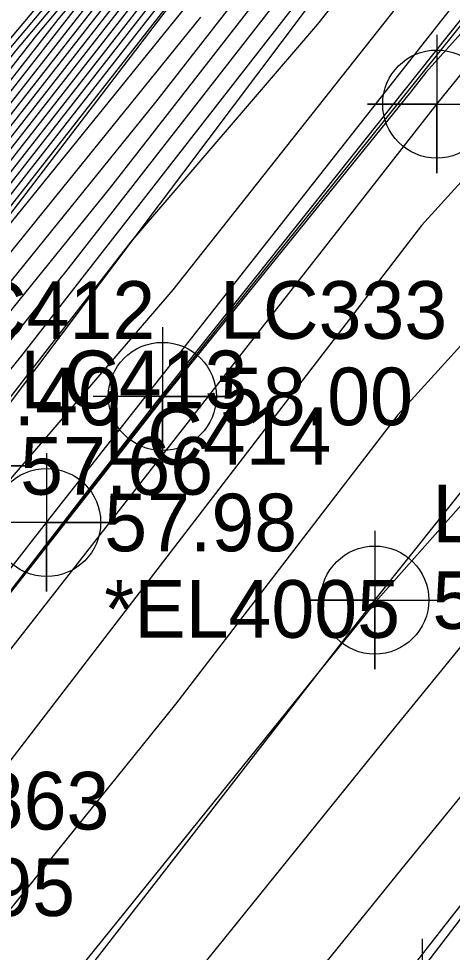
# Model space of a CAD drawing. Extents: x 2188792 to 2191981, y 386090 to 389710.
# Drawn here: x 2190759.49 to 2190778.29, y 388478.97 to 388519.45 of the extents above; entities that cross this region are included whole.
import ezdxf

# ---------------------------------------------------------------- set-up
doc = ezdxf.new("R2010")
doc.units = 0
for name, color, linetype in [('DTM Contours Major', 7, 'Continuous'), ('DTM Contours Minor', 7, 'Continuous'), ('Exist DTM Breakline', 7, 'Continuous'), ('Exist DTM Breakline Cogo Comment', 7, 'Continuous'), ('Exist DTM Breakline Cogo Elevation', 7, 'Continuous'), ('Exist DTM Breakline Cogo Number', 7, 'Continuous'), ('Exist DTM Breakline Cogo Point CELL', 7, 'Continuous'), ('Exist Roads EOP', 7, 'Continuous'), ('Exist Roads EOP Cogo Elevation', 7, 'Continuous'), ('Exist Roads EOP Cogo Number', 7, 'Continuous'), ('Exist Roads EOP Cogo Point CELL', 7, 'Continuous'), ('Exist Roads EOT', 7, 'Continuous'), ('Exist Roads EOT Cogo Elevation', 7, 'Continuous'), ('Exist Roads EOT Cogo Number', 7, 'Continuous'), ('Exist Roads EOT Cogo Point CELL', 7, 'Continuous')]:
    doc.layers.add(name, color=color, linetype=linetype)

msp = doc.modelspace()

# ---------------------------------------------------------------- linework, layer by layer
at = {"layer": 'DTM Contours Major'}
for points in [[(2190725.763, 388417.459), (2190731.117, 388424.275), (2190740.524, 388437.042), (2190744.936, 388442.672), (2190757.254, 388459.354), (2190763.179, 388466.689), (2190772.568, 388478.203), (2190776.123, 388482.602), (2190790.481, 388500.204), (2190794.787, 388505.065), (2190803.409, 388515.374), (2190805.395, 388517.625), (2190821.914, 388537.405)], [(2190793.925, 388535.829), (2190777.139, 388517.121), (2190776.474, 388516.26), (2190765.865, 388503.161), (2190765.06, 388502.111), (2190756.085, 388490.703), (2190765.243, 388502.551), (2190766.779, 388504.489), (2190777.45, 388517.882), (2190791.316, 388535.285)], [(2190769.099, 388528.821), (2190761.187, 388519.417), (2190750.297, 388505.494), (2190745.729, 388500.201), (2190739.279, 388491.884), (2190731.809, 388483.185), (2190720.434, 388468.522), (2190717.364, 388463.831), (2190712.644, 388457.238), (2190706.155, 388447.301), (2190695.547, 388432.587), (2190686.376, 388420.26)], [(2190770.377, 388526.214), (2190752.594, 388503.478), (2190751.825, 388502.587), (2190741.615, 388489.424), (2190740.34, 388487.939), (2190723.15, 388465.78), (2190722.614, 388464.961), (2190715.376, 388454.851), (2190714.672, 388453.774), (2190704.871, 388440.18), (2190698.162, 388430.319), (2190696.685, 388428.311), (2190684.103, 388411.323)], [(2190773.604, 388525.152), (2190763.473, 388512.153), (2190754.959, 388501.639), (2190749.621, 388494.778), (2190743.95, 388487.481), (2190734.82, 388475.745), (2190725.536, 388463.798), (2190722.081, 388458.837), (2190718.275, 388453.204), (2190708.956, 388439.824), (2190701.291, 388428.556), (2190690.697, 388414.157)], [(2190765.782, 388522.815), (2190751.446, 388504.486), (2190748.777, 388501.394), (2190740.447, 388490.654), (2190736.075, 388485.562), (2190721.792, 388467.151), (2190719.989, 388464.396), (2190714.01, 388456.045), (2190710.413, 388450.537), (2190696.694, 388431.508), (2190684.833, 388415.566)]]:
    msp.add_lwpolyline(points, dxfattribs=at)
at = {"layer": 'DTM Contours Minor'}
for points in [[(2190795.379, 388530.476), (2190782.251, 388516.307), (2190776.96, 388510.484), (2190770.903, 388502.606), (2190757.465, 388485.127), (2190753.944, 388480.765), (2190743.204, 388467.455), (2190739.071, 388462.335), (2190723.288, 388442.774), (2190721.001, 388439.846), (2190707.596, 388424.557), (2190706.71, 388423.706)], [(2190768.3, 388529.523), (2190757.511, 388516.697), (2190749.378, 388506.3), (2190743.291, 388499.246), (2190738.344, 388492.869), (2190728.397, 388481.283), (2190719.348, 388469.619), (2190715.264, 388463.379), (2190711.551, 388458.193), (2190702.748, 388444.712), (2190694.629, 388433.451), (2190687.61, 388424.015), (2190679.79, 388413.549)], [(2190768.699, 388529.172), (2190759.349, 388518.057), (2190749.838, 388505.897), (2190744.51, 388499.723), (2190738.811, 388492.377), (2190730.103, 388482.234), (2190719.891, 388469.07), (2190716.314, 388463.605), (2190712.097, 388457.715), (2190704.452, 388446.007), (2190695.088, 388433.019), (2190686.993, 388422.138)], [(2190768.5, 388529.348), (2190758.43, 388517.377), (2190749.608, 388506.099), (2190743.9, 388499.485), (2190738.578, 388492.623), (2190729.25, 388481.758), (2190719.619, 388469.344), (2190715.789, 388463.492), (2190711.824, 388457.954), (2190703.6, 388445.359), (2190694.858, 388433.235), (2190687.301, 388423.077)], [(2190768.899, 388528.997), (2190760.268, 388518.737), (2190750.068, 388505.695), (2190745.119, 388499.962), (2190739.045, 388492.131), (2190730.956, 388482.709), (2190720.163, 388468.796), (2190716.839, 388463.718), (2190712.37, 388457.477), (2190705.303, 388446.654), (2190695.317, 388432.803), (2190686.684, 388421.199)], [(2190710.13, 388412.961), (2190725.799, 388432.917), (2190728.133, 388435.579), (2190741.714, 388452.967), (2190743.32, 388454.957), (2190761.453, 388477.42), (2190761.871, 388477.937), (2190772.404, 388490.986), (2190774.942, 388494.126), (2190775.084, 388494.3), (2190793.854, 388515.49), (2190795.349, 388517.278), (2190804.993, 388528.211)], [(2190771.227, 388526.806), (2190752.824, 388503.276), (2190752.435, 388502.825), (2190741.849, 388489.178), (2190741.193, 388488.414), (2190723.422, 388465.506), (2190723.139, 388465.074), (2190715.649, 388454.613), (2190715.523, 388454.421), (2190713.779, 388452.001), (2190698.788, 388429.966), (2190695.487, 388425.48), (2190684.666, 388410.87)], [(2190769.458, 388525.535), (2190752.364, 388503.679), (2190751.216, 388502.348), (2190741.382, 388489.67), (2190739.487, 388487.463), (2190722.879, 388466.055), (2190722.089, 388464.848), (2190715.102, 388455.09), (2190713.82, 388453.126), (2190697.611, 388430.645), (2190683.599, 388411.81)], [(2190773.027, 388525.587), (2190765.426, 388515.834), (2190754.32, 388502.12), (2190750.776, 388497.564), (2190743.32, 388487.969), (2190737.294, 388480.223), (2190724.908, 388464.284), (2190722.651, 388461.044), (2190717.596, 388453.563), (2190710.741, 388443.719), (2190700.665, 388428.909), (2190691.895, 388416.988)], [(2190768.539, 388524.855), (2190752.135, 388503.881), (2190750.606, 388502.11), (2190741.148, 388489.916), (2190738.634, 388486.988), (2190722.607, 388466.329), (2190721.564, 388464.735), (2190714.829, 388455.329), (2190712.968, 388452.479), (2190697.382, 388430.861), (2190683.908, 388412.749)], [(2190774.181, 388524.718), (2190761.519, 388508.472), (2190755.597, 388501.158), (2190748.466, 388491.992), (2190744.581, 388486.993), (2190732.346, 388471.267), (2190726.164, 388463.311), (2190721.51, 388456.631), (2190718.953, 388452.846), (2190707.172, 388435.929), (2190701.917, 388428.204), (2190689.5, 388411.326)], [(2190774.758, 388524.284), (2190759.566, 388504.79), (2190756.236, 388500.678), (2190747.31, 388489.206), (2190745.211, 388486.504), (2190729.872, 388466.789), (2190726.792, 388462.825), (2190720.94, 388454.424), (2190719.632, 388452.487), (2190705.388, 388432.034), (2190702.542, 388427.851), (2190688.302, 388408.495)], [(2190767.62, 388524.175), (2190751.905, 388504.083), (2190749.996, 388501.871), (2190740.914, 388490.162), (2190737.781, 388486.512), (2190722.335, 388466.603), (2190721.039, 388464.622), (2190714.556, 388455.567), (2190712.117, 388451.832), (2190697.153, 388431.077), (2190684.216, 388413.688)], [(2190766.701, 388523.495), (2190751.675, 388504.284), (2190749.387, 388501.632), (2190740.681, 388490.408), (2190736.928, 388486.037), (2190722.064, 388466.877), (2190720.514, 388464.509), (2190714.283, 388455.806), (2190711.265, 388451.185), (2190696.923, 388431.293), (2190684.525, 388414.627)], [(2190690.327, 388406.439), (2190700.637, 388424.059), (2190703.168, 388427.499), (2190703.603, 388428.138), (2190720.31, 388452.129), (2190720.37, 388452.217), (2190726.515, 388461.039), (2190727.429, 388462.33), (2190727.499, 388462.42), (2190728.127, 388463.246), (2190745.842, 388486.016), (2190746.155, 388486.419), (2190756.874, 388500.197), (2190757.613, 388501.109), (2190764.359, 388509.766), (2190772.467, 388519.209), (2190775.862, 388523.505)], [(2190769.332, 388523.197), (2190753.485, 388503.626), (2190753.053, 388503.075), (2190753.044, 388503.064), (2190742.083, 388488.932), (2190742.046, 388488.889), (2190723.693, 388465.232), (2190723.664, 388465.187), (2190722.687, 388463.823), (2190716.239, 388454.28), (2190714.31, 388451.509), (2190699.413, 388429.614), (2190694.29, 388422.65)], [(2190716.347, 388413.2), (2190730.037, 388430.625), (2190733.807, 388435.743), (2190744.296, 388449.128), (2190749.668, 388456.403), (2190762.664, 388472.49), (2190767.161, 388478.005), (2190775.532, 388488.364), (2190782.782, 388497.252), (2190794.32, 388510.278), (2190799.379, 388516.326), (2190805.194, 388522.918)], [(2190733.594, 388421.426), (2190740.97, 388431.229), (2190748.863, 388441.674), (2190760.465, 388457.103), (2190764.201, 388461.995), (2190772.297, 388472.106), (2190779.216, 388481.138), (2190789.966, 388494.678), (2190795.304, 388501.147), (2190799.212, 388505.908), (2190813.109, 388522.728)], [(2190703.363, 388422.111), (2190705.566, 388425.861), (2190707.639, 388428.766), (2190722.479, 388450.627), (2190726.197, 388456.103), (2190729.353, 388460.558), (2190739.397, 388473.629), (2190747.591, 388484.415), (2190753.1, 388491.589), (2190758.693, 388498.957), (2190766.196, 388507.696), (2190777.695, 388522.249)], [(2190794.29, 388522.378), (2190789.469, 388517.174), (2190775.935, 388502.28), (2190772.937, 388498.381), (2190766.286, 388489.73), (2190757.907, 388479.351), (2190752.329, 388472.438), (2190741.195, 388458.646), (2190732.501, 388447.87), (2190724.567, 388437.713), (2190715.181, 388427.008), (2190707.654, 388417.421)], [(2190764.863, 388522.136), (2190751.216, 388504.687), (2190748.167, 388501.155), (2190740.213, 388490.9), (2190735.222, 388485.086), (2190721.521, 388467.425), (2190719.464, 388464.283), (2190713.736, 388456.283), (2190709.562, 388449.89), (2190696.464, 388431.724), (2190685.142, 388416.505)], [(2190763.944, 388521.456), (2190750.986, 388504.889), (2190747.558, 388500.916), (2190739.98, 388491.146), (2190734.368, 388484.611), (2190721.249, 388467.699), (2190718.939, 388464.17), (2190713.463, 388456.522), (2190708.71, 388449.243), (2190696.235, 388431.94), (2190685.45, 388417.443)], [(2190763.025, 388520.776), (2190750.757, 388505.091), (2190746.948, 388500.678), (2190739.746, 388491.392), (2190733.515, 388484.135), (2190720.977, 388467.974), (2190718.414, 388464.057), (2190713.19, 388456.761), (2190707.858, 388448.596), (2190696.005, 388432.156), (2190685.759, 388418.382)], [(2190762.106, 388520.096), (2190750.527, 388505.292), (2190746.339, 388500.439), (2190739.512, 388491.638), (2190732.662, 388483.66), (2190720.706, 388468.248), (2190717.889, 388463.944), (2190712.917, 388456.999), (2190707.007, 388447.948), (2190695.776, 388432.372), (2190686.067, 388419.321)], [(2190767.379, 388519.516), (2190753.682, 388502.601), (2190751.931, 388500.35), (2190742.69, 388488.457), (2190739.767, 388484.701), (2190724.28, 388464.77), (2190723.221, 388463.251), (2190716.918, 388453.922), (2190712.525, 388447.614), (2190700.039, 388429.261), (2190693.092, 388419.819)]]:
    msp.add_lwpolyline(points, dxfattribs=at)
at = {"layer": 'Exist DTM Breakline'}
for points in [[(2190573.365, 388260.981), (2190597.901, 388295.54), (2190631.673, 388341.911), (2190665.633, 388387.704), (2190697.655, 388430.604), (2190723.725, 388465.2), (2190753.059, 388503.07), (2190785.767, 388545.802), (2190819.064, 388584.997), (2190852.901, 388626.1), (2190890.215, 388665.473), (2190930.375, 388707.631)], [(2190577.542, 388257.996), (2190603.612, 388290.612), (2190636.664, 388338.271), (2190669.633, 388384.463), (2190703.281, 388427.435), (2190727.416, 388462.342), (2190757.056, 388500.06), (2190789.024, 388542.543), (2190823.823, 388581.148), (2190857.673, 388621.065), (2190895.218, 388660.937), (2190934.113, 388704.472)], [(2190581.907, 388254.915), (2190606.074, 388288.679), (2190639.657, 388335.907), (2190673.648, 388381.454), (2190705.924, 388425.615), (2190730.79, 388459.235), (2190760.7, 388497.606), (2190793.213, 388538.942), (2190826.757, 388578.342), (2190860.823, 388618.157), (2190897.463, 388658.369), (2190937.269, 388700.539)]]:
    msp.add_lwpolyline(points, dxfattribs=at)
at = {"layer": 'Exist DTM Breakline Cogo Point CELL'}
for points in [[(2190757.056, 388503.06), (2190757.056, 388497.06), (2190757.056, 388500.06), (2190760.056, 388500.06), (2190754.056, 388500.06)], [(2190760.7, 388500.606), (2190760.7, 388494.606), (2190760.7, 388497.606), (2190763.7, 388497.606), (2190757.7, 388497.606)], [(2190776.993, 388479.544), (2190776.993, 388473.544), (2190776.993, 388476.544), (2190779.993, 388476.544), (2190773.993, 388476.544)]]:
    msp.add_lwpolyline(points, dxfattribs=at)
msp.add_circle((2190760.7, 388497.606), 2.344, dxfattribs=at)
at = {"layer": 'Exist Roads EOP'}
msp.add_lwpolyline([(2191117.249, 388879.058), (2191079.828, 388842.231), (2191041.78, 388804.717), (2191005.521, 388768.388), (2190968.813, 388731.779), (2190932.611, 388694.747), (2190897.463, 388657.367), (2190862.115, 388618.542), (2190828.092, 388579.337), (2190795.886, 388540.624), (2190765.721, 388503.072), (2190733.106, 388461.208), (2190701.312, 388418.791), (2190672.539, 388379.484), (2190643.174, 388339.162), (2190612.645, 388296.995), (2190582.398, 388254.562), (2190551.22, 388211.33), (2190519.268, 388166.971), (2190488.249, 388123.952), (2190458.501, 388082.405), (2190428.971, 388041.571), (2190398.227, 387998.986)], dxfattribs=at)
at = {"layer": 'Exist Roads EOP Cogo Point CELL'}
msp.add_lwpolyline([(2190765.721, 388506.072), (2190765.721, 388500.072), (2190765.721, 388503.072), (2190768.721, 388503.072), (2190762.721, 388503.072)], dxfattribs=at)
msp.add_circle((2190765.721, 388503.072), 2.344, dxfattribs=at)
at = {"layer": 'Exist Roads EOT'}
for points in [[(2190408.016, 387990.619), (2190439.107, 388033.638), (2190467.847, 388074.164), (2190498.203, 388115.837), (2190529, 388158.896), (2190561.283, 388203.581), (2190592.611, 388247.356), (2190622.811, 388289.51), (2190652.954, 388330.977), (2190681.755, 388370.469), (2190711.272, 388410.904), (2190743.801, 388454.121), (2190774.93, 388494.241), (2190804.861, 388531.697), (2190837.827, 388571.618), (2190870.748, 388609.702), (2190906.526, 388649.037), (2190941.177, 388685.637), (2190977.299, 388722.46), (2191013.038, 388758.347), (2191050.74, 388795.921), (2191087.875, 388832.598), (2191125.862, 388870.149)], [(2190415.064, 388019.09), (2190445.56, 388061.245), (2190473.487, 388100.115), (2190503.229, 388141.605), (2190533.333, 388183.744), (2190563.731, 388225.945), (2190594.017, 388268.083), (2190624.176, 388310.153), (2190656.565, 388354.896), (2190687.512, 388397.436), (2190719.557, 388440.71), (2190751.07, 388481.79), (2190777.618, 388515.751), (2190809.207, 388554.646), (2190841.125, 388592.518), (2190874.304, 388630.266), (2190909.444, 388668.428), (2190945.996, 388706.518), (2190984.282, 388745.174), (2191021.668, 388782.38), (2191059.687, 388820.174), (2191097.04, 388857.128), (2191110.466, 388870.43)], [(2190928.044, 388656.144), (2190892.581, 388617.901), (2190858.144, 388578.56), (2190824.348, 388538.22), (2190795.065, 388501.961), (2190763.61, 388461.827), (2190731.812, 388420.195), (2190701.338, 388378.609), (2190671.384, 388337.618), (2190641.373, 388296.321), (2190610.834, 388253.969), (2190580.32, 388211.382), (2190550.521, 388169.982), (2190519.765, 388127.197), (2190491.337, 388087.267), (2190459.805, 388043.503), (2190428.552, 388000.405)]]:
    msp.add_lwpolyline(points, dxfattribs=at)
at = {"layer": 'Exist Roads EOT Cogo Point CELL'}
for points in [[(2190777.618, 388518.751), (2190777.618, 388512.751), (2190777.618, 388515.751), (2190774.618, 388515.751), (2190780.618, 388515.751)], [(2190774.93, 388497.241), (2190774.93, 388491.241), (2190774.93, 388494.241), (2190771.93, 388494.241), (2190777.93, 388494.241)]]:
    msp.add_lwpolyline(points, dxfattribs=at)
for centre in [(2190777.618, 388515.751), (2190774.93, 388494.241)]:
    msp.add_circle(centre, 2.344, dxfattribs=at)

# ---------------------------------------------------------------- texts
at = {"layer": 'Exist DTM Breakline Cogo Comment'}
msp.add_text('*EL4005', height=2.5, dxfattribs=at).set_placement((2190763.2, 388492.606))
at = {"layer": 'Exist DTM Breakline Cogo Elevation'}
for s, p in [('56.40', (2190755.559, 388501.82)), ('57.66', (2190759.556, 388498.81)), ('57.98', (2190763.2, 388496.356))]:
    msp.add_text(s, height=2.5, dxfattribs=at).set_placement(p)
at = {"layer": 'Exist DTM Breakline Cogo Number'}
for s, p in [('LC412', (2190755.559, 388505.57)), ('LC413', (2190759.556, 388502.56)), ('LC414', (2190763.2, 388500.106))]:
    msp.add_text(s, height=2.5, dxfattribs=at).set_placement(p)
at = {"layer": 'Exist Roads EOP Cogo Elevation'}
msp.add_text('58.00', height=2.5, dxfattribs=at).set_placement((2190768.221, 388501.822))
at = {"layer": 'Exist Roads EOP Cogo Number'}
msp.add_text('LC333', height=2.5, dxfattribs=at).set_placement((2190768.221, 388505.572))
at = {"layer": 'Exist Roads EOT Cogo Elevation'}
for s, p in [('57.40', (2190777.43, 388492.991)), ('57.95', (2190753.57, 388480.54))]:
    msp.add_text(s, height=2.5, dxfattribs=at).set_placement(p)
at = {"layer": 'Exist Roads EOT Cogo Number'}
for s, p in [('LC332', (2190777.43, 388496.741)), ('LC863', (2190753.57, 388484.29))]:
    msp.add_text(s, height=2.5, dxfattribs=at).set_placement(p)

doc.saveas('drawing.dxf')
